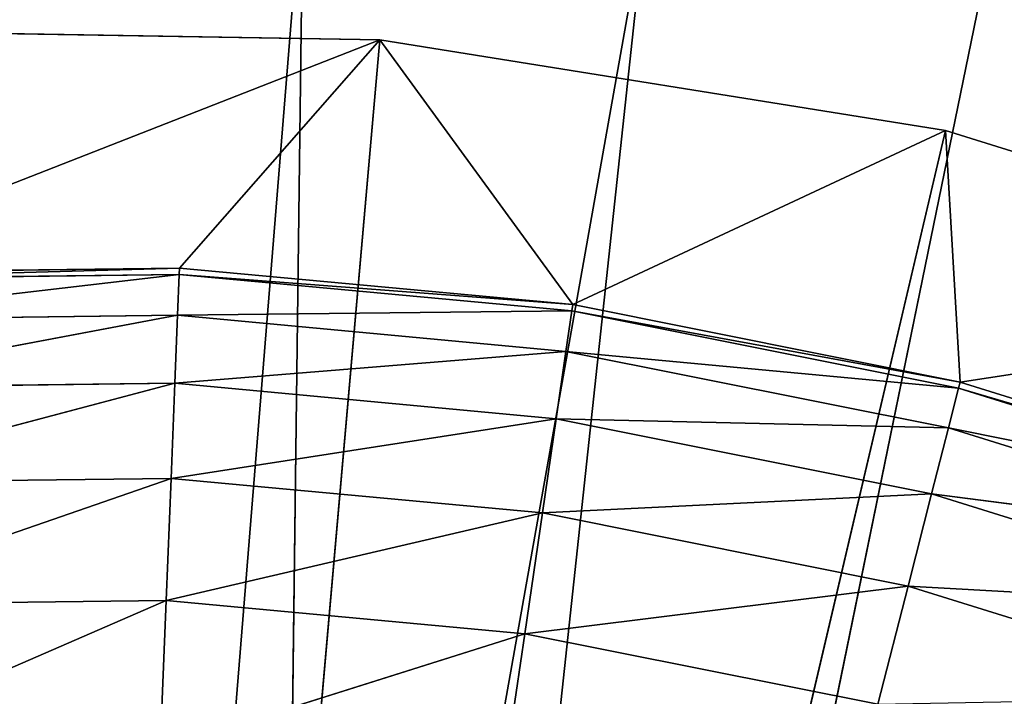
# Model space of a CAD drawing. Extents: x -629 to 424, y -11 to 55.
# Tile 608 of 656: x -176.18 to -170.04, y 48.31 to 52.53. Entities that reach past the tile are written whole.
import ezdxf

# ---------------------------------------------------------------- set-up
doc = ezdxf.new("R2010")
doc.units = 0
doc.header["$LTSCALE"] = 25.4
doc.layers.get('0').update_dxf_attribs({"color": 13, "linetype": 'CONTINUOUS'})

# ---------------------------------------------------------------- blocks, each defined once
blk = doc.blocks.new('IMBRIA-IV-9191-9192_STL_2')
at = {"color": 0}
for p, q in [((465.3627, 1317.5786, 63.854), (468.9292, 1317.5786, 63.7953)), ((465.3627, 1317.5786, 63.854), (468.9292, 1317.5786, 63.7953)), ((465.3627, 1317.5786, 63.854), (468.9292, 1316.5786, 63.7953)), ((465.3627, 1317.5786, 63.854), (468.9292, 1316.5786, 63.7953)), ((466.7355, 1317.5786, 38.8917), (472.451, 1317.5786, 63.2296)), ((468.9292, 1317.5786, 63.7953), (466.7355, 1317.5786, 38.8917)), ((468.9292, 1317.5786, 63.7953), (466.7355, 1317.5786, 38.8917)), ((466.7355, 1317.5786, 38.8917), (472.451, 1317.5786, 63.2296)), ((468.9292, 1317.5786, 63.7953), (472.451, 1317.5786, 63.2296)), ((468.9292, 1317.5786, 63.7953), (472.451, 1317.5786, 63.2296)), ((468.9292, 1317.5786, 63.7953), (472.451, 1316.5786, 63.2296)), ((468.9292, 1317.5786, 63.7953), (472.451, 1316.5786, 63.2296)), ((468.9292, 1317.5786, 63.7953), (468.9292, 1316.5786, 63.7953)), ((468.9292, 1317.5786, 63.7953), (468.9292, 1316.5786, 63.7953)), ((472.451, 1317.5786, 63.2296), (475.8565, 1317.5786, 62.1685)), ((472.451, 1317.5786, 63.2296), (475.8565, 1317.5786, 62.1685)), ((472.451, 1317.5786, 63.2296), (475.8565, 1316.5786, 62.1685)), ((472.451, 1317.5786, 63.2296), (475.8565, 1316.5786, 62.1685)), ((472.451, 1317.5786, 63.2296), (472.451, 1316.5786, 63.2296)), ((472.451, 1317.5786, 63.2296), (472.451, 1316.5786, 63.2296)), ((465.2217, 1316.5786, 62.3429), (468.9292, 1316.5786, 63.7953)), ((465.2217, 1316.5786, 62.3429), (467.6814, 1316.5786, 62.3727)), ((465.2217, 1316.5786, 62.3429), (468.9292, 1316.5786, 63.7953)), ((465.2217, 1316.5786, 62.3429), (467.6814, 1316.5786, 62.3727)), ((465.2243, 1315.9937, 62.3032), (467.6814, 1316.5786, 62.3727)), ((465.2243, 1315.9937, 62.3032), (467.6814, 1316.5786, 62.3727)), ((465.3627, 1316.5786, 63.854), (468.9292, 1316.5786, 63.7953)), ((465.3627, 1316.5786, 63.854), (468.9292, 1316.5786, 63.7953)), ((467.6814, 1316.5786, 62.3727), (467.6797, 1315.9937, 62.3329)), ((467.6797, 1315.9937, 62.3329), (470.1306, 1316.5786, 62.1452)), ((467.6814, 1316.5786, 62.3727), (467.6797, 1315.9937, 62.3329)), ((467.6797, 1315.9937, 62.3329), (470.1306, 1316.5786, 62.1452)), ((467.6814, 1316.5786, 62.3727), (468.9292, 1316.5786, 63.7953)), ((467.6814, 1316.5786, 62.3727), (468.9292, 1316.5786, 63.7953)), ((467.6814, 1316.5786, 62.3727), (470.1306, 1316.5786, 62.1452)), ((467.6814, 1316.5786, 62.3727), (470.1306, 1316.5786, 62.1452)), ((468.9292, 1316.5786, 63.7953), (472.451, 1316.5786, 63.2296)), ((470.1306, 1316.5786, 62.1452), (468.9292, 1316.5786, 63.7953)), ((470.1306, 1316.5786, 62.1452), (468.9292, 1316.5786, 63.7953)), ((468.9292, 1316.5786, 63.7953), (472.451, 1316.5786, 63.2296)), ((470.1248, 1315.9937, 62.1058), (470.1306, 1316.5786, 62.1452)), ((472.5427, 1316.5786, 61.6629), (470.1248, 1315.9937, 62.1058)), ((472.5427, 1316.5786, 61.6629), (470.1248, 1315.9937, 62.1058)), ((470.1248, 1315.9937, 62.1058), (470.1306, 1316.5786, 62.1452)), ((470.1306, 1316.5786, 62.1452), (472.451, 1316.5786, 63.2296)), ((470.1306, 1316.5786, 62.1452), (472.451, 1316.5786, 63.2296)), ((470.1306, 1316.5786, 62.1452), (472.5427, 1316.5786, 61.6629)), ((470.1306, 1316.5786, 62.1452), (472.5427, 1316.5786, 61.6629)), ((472.451, 1316.5786, 63.2296), (475.8565, 1316.5786, 62.1685)), ((472.5427, 1316.5786, 61.6629), (472.451, 1316.5786, 63.2296)), ((472.5427, 1316.5786, 61.6629), (472.451, 1316.5786, 63.2296)), ((472.451, 1316.5786, 63.2296), (475.8565, 1316.5786, 62.1685)), ((472.5427, 1316.5786, 61.6629), (472.5328, 1315.9937, 61.6243)), ((472.5328, 1315.9937, 61.6243), (474.8911, 1316.5786, 60.9311)), ((472.5328, 1315.9937, 61.6243), (474.8911, 1316.5786, 60.9311)), ((472.5427, 1316.5786, 61.6629), (472.5328, 1315.9937, 61.6243)), ((472.5427, 1316.5786, 61.6629), (475.8565, 1316.5786, 62.1685)), ((472.5427, 1316.5786, 61.6629), (475.8565, 1316.5786, 62.1685)), ((472.5427, 1316.5786, 61.6629), (474.8911, 1316.5786, 60.9311)), ((472.5427, 1316.5786, 61.6629), (474.8911, 1316.5786, 60.9311)), ((465.2243, 1315.9937, 62.3032), (467.6797, 1315.9937, 62.3329)), ((465.2243, 1315.9937, 62.3032), (467.6797, 1315.9937, 62.3329)), ((465.2407, 1313.8496, 62.0496), (467.6797, 1315.9937, 62.3329)), ((465.2407, 1313.8496, 62.0496), (467.6797, 1315.9937, 62.3329)), ((467.6695, 1313.8496, 62.079), (467.6797, 1315.9937, 62.3329)), ((467.6695, 1313.8496, 62.079), (467.6797, 1315.9937, 62.3329)), ((467.6695, 1313.8496, 62.079), (470.1248, 1315.9937, 62.1058)), ((467.6695, 1313.8496, 62.079), (470.1248, 1315.9937, 62.1058)), ((467.6797, 1315.9937, 62.3329), (470.1248, 1315.9937, 62.1058)), ((467.6797, 1315.9937, 62.3329), (470.1248, 1315.9937, 62.1058)), ((470.0882, 1313.8496, 61.8544), (470.1248, 1315.9937, 62.1058)), ((472.5328, 1315.9937, 61.6243), (470.0882, 1313.8496, 61.8544)), ((472.5328, 1315.9937, 61.6243), (470.0882, 1313.8496, 61.8544)), ((470.0882, 1313.8496, 61.8544), (470.1248, 1315.9937, 62.1058)), ((472.5328, 1315.9937, 61.6243), (470.1248, 1315.9937, 62.1058)), ((472.5328, 1315.9937, 61.6243), (470.1248, 1315.9937, 62.1058)), ((472.5328, 1315.9937, 61.6243), (472.47, 1313.8496, 61.3781)), ((472.47, 1313.8496, 61.3781), (474.8773, 1315.9937, 60.8938)), ((472.47, 1313.8496, 61.3781), (474.8773, 1315.9937, 60.8938)), ((472.5328, 1315.9937, 61.6243), (472.47, 1313.8496, 61.3781)), ((472.5328, 1315.9937, 61.6243), (474.8773, 1315.9937, 60.8938)), ((472.5328, 1315.9937, 61.6243), (474.8773, 1315.9937, 60.8938)), ((465.2407, 1313.8496, 62.0496), (467.6695, 1313.8496, 62.079)), ((465.2407, 1313.8496, 62.0496), (467.6695, 1313.8496, 62.079)), ((465.268, 1311.724, 61.6267), (467.6695, 1313.8496, 62.079)), ((465.268, 1311.724, 61.6267), (467.6695, 1313.8496, 62.079)), ((467.6525, 1311.724, 61.6556), (467.6695, 1313.8496, 62.079)), ((467.6525, 1311.724, 61.6556), (467.6695, 1313.8496, 62.079)), ((467.6525, 1311.724, 61.6556), (470.0882, 1313.8496, 61.8544)), ((467.6525, 1311.724, 61.6556), (470.0882, 1313.8496, 61.8544)), ((467.6695, 1313.8496, 62.079), (470.0882, 1313.8496, 61.8544)), ((467.6695, 1313.8496, 62.079), (470.0882, 1313.8496, 61.8544)), ((470.0269, 1311.724, 61.435), (470.0882, 1313.8496, 61.8544)), ((472.47, 1313.8496, 61.3781), (470.0269, 1311.724, 61.435)), ((472.47, 1313.8496, 61.3781), (470.0269, 1311.724, 61.435)), ((470.0269, 1311.724, 61.435), (470.0882, 1313.8496, 61.8544)), ((472.47, 1313.8496, 61.3781), (470.0882, 1313.8496, 61.8544)), ((472.47, 1313.8496, 61.3781), (470.0882, 1313.8496, 61.8544)), ((472.47, 1313.8496, 61.3781), (472.3653, 1311.724, 60.9675)), ((472.3653, 1311.724, 60.9675), (474.7891, 1313.8496, 60.6555)), ((472.3653, 1311.724, 60.9675), (474.7891, 1313.8496, 60.6555)), ((472.47, 1313.8496, 61.3781), (472.3653, 1311.724, 60.9675)), ((472.47, 1313.8496, 61.3781), (474.7891, 1313.8496, 60.6555)), ((472.47, 1313.8496, 61.3781), (474.7891, 1313.8496, 60.6555)), ((465.268, 1311.724, 61.6267), (467.6525, 1311.724, 61.6556)), ((465.268, 1311.724, 61.6267), (467.6525, 1311.724, 61.6556)), ((465.3062, 1309.6301, 61.0351), (467.6525, 1311.724, 61.6556)), ((465.3062, 1309.6301, 61.0351), (467.6525, 1311.724, 61.6556)), ((467.6286, 1309.6301, 61.0632), (467.6525, 1311.724, 61.6556)), ((467.6286, 1309.6301, 61.0632), (467.6525, 1311.724, 61.6556)), ((467.6286, 1309.6301, 61.0632), (470.0269, 1311.724, 61.435)), ((467.6286, 1309.6301, 61.0632), (470.0269, 1311.724, 61.435)), ((467.6525, 1311.724, 61.6556), (470.0269, 1311.724, 61.435)), ((467.6525, 1311.724, 61.6556), (470.0269, 1311.724, 61.435)), ((469.9413, 1309.6301, 60.8483), (470.0269, 1311.724, 61.435)), ((472.3653, 1311.724, 60.9675), (469.9413, 1309.6301, 60.8483)), ((472.3653, 1311.724, 60.9675), (469.9413, 1309.6301, 60.8483)), ((469.9413, 1309.6301, 60.8483), (470.0269, 1311.724, 61.435)), ((472.3653, 1311.724, 60.9675), (470.0269, 1311.724, 61.435)), ((472.3653, 1311.724, 60.9675), (470.0269, 1311.724, 61.435)), ((472.3653, 1311.724, 60.9675), (472.2188, 1309.6301, 60.393)), ((472.2188, 1309.6301, 60.393), (474.642, 1311.724, 60.2581)), ((472.2188, 1309.6301, 60.393), (474.642, 1311.724, 60.2581)), ((472.3653, 1311.724, 60.9675), (472.2188, 1309.6301, 60.393)), ((472.3653, 1311.724, 60.9675), (474.642, 1311.724, 60.2581)), ((472.3653, 1311.724, 60.9675), (474.642, 1311.724, 60.2581)), ((465.3062, 1309.6301, 61.0351), (467.6286, 1309.6301, 61.0632)), ((465.3062, 1309.6301, 61.0351), (467.6286, 1309.6301, 61.0632)), ((465.3551, 1307.582, 60.2764), (467.6286, 1309.6301, 61.0632)), ((465.3551, 1307.582, 60.2764), (467.6286, 1309.6301, 61.0632)), ((467.598, 1307.582, 60.3035), (467.6286, 1309.6301, 61.0632)), ((467.598, 1307.582, 60.3035), (467.6286, 1309.6301, 61.0632)), ((467.598, 1307.582, 60.3035), (469.9413, 1309.6301, 60.8483)), ((467.598, 1307.582, 60.3035), (469.9413, 1309.6301, 60.8483)), ((467.6286, 1309.6301, 61.0632), (469.9413, 1309.6301, 60.8483)), ((467.6286, 1309.6301, 61.0632), (469.9413, 1309.6301, 60.8483)), ((469.8314, 1307.582, 60.0961), (469.9413, 1309.6301, 60.8483)), ((472.2188, 1309.6301, 60.393), (469.8314, 1307.582, 60.0961)), ((472.2188, 1309.6301, 60.393), (469.8314, 1307.582, 60.0961)), ((469.8314, 1307.582, 60.0961), (469.9413, 1309.6301, 60.8483)), ((472.2188, 1309.6301, 60.393), (469.9413, 1309.6301, 60.8483)), ((472.2188, 1309.6301, 60.393), (469.9413, 1309.6301, 60.8483)), ((472.2188, 1309.6301, 60.393), (472.0309, 1307.582, 59.6563)), ((472.2188, 1309.6301, 60.393), (472.0309, 1307.582, 59.6563)), ((472.2188, 1309.6301, 60.393), (474.4362, 1309.6301, 59.702)), ((472.2188, 1309.6301, 60.393), (474.4362, 1309.6301, 59.702)), ((465.3551, 1307.582, 60.2764), (467.598, 1307.582, 60.3035)), ((465.3551, 1307.582, 60.2764), (467.598, 1307.582, 60.3035)), ((465.4147, 1305.5934, 59.3538), (467.598, 1307.582, 60.3035)), ((465.4147, 1305.5934, 59.3538), (467.598, 1307.582, 60.3035)), ((467.5608, 1305.5934, 59.3798), (467.598, 1307.582, 60.3035)), ((467.5608, 1305.5934, 59.3798), (467.598, 1307.582, 60.3035)), ((467.5608, 1305.5934, 59.3798), (469.8314, 1307.582, 60.0961)), ((467.5608, 1305.5934, 59.3798), (469.8314, 1307.582, 60.0961)), ((467.598, 1307.582, 60.3035), (469.8314, 1307.582, 60.0961)), ((467.598, 1307.582, 60.3035), (469.8314, 1307.582, 60.0961)), ((469.6979, 1305.5934, 59.1812), (469.8314, 1307.582, 60.0961)), ((469.6979, 1305.5934, 59.1812), (469.8314, 1307.582, 60.0961)), ((472.0309, 1307.582, 59.6563), (469.8314, 1307.582, 60.0961)), ((472.0309, 1307.582, 59.6563), (469.8314, 1307.582, 60.0961))]:
    blk.add_line(p, q, dxfattribs=at)
at = {"color": 44}
for p, q in [((468.4503, 1258.295, 64.8351), (466.6358, 1258.295, 42.3903)), ((468.4503, 1258.295, 64.8351), (466.6358, 1258.295, 42.3903)), ((468.4503, 1258.295, 64.8351), (468.1637, 1258.295, 42.0871)), ((468.4503, 1258.295, 64.8351), (468.1637, 1258.295, 42.0871)), ((472.697, 1258.295, 64.199), (468.1637, 1258.295, 42.0871)), ((472.697, 1258.295, 64.199), (468.1637, 1258.295, 42.0871)), ((470.5868, 1257.295, 64.6049), (466.6358, 1257.295, 42.3903)), ((470.5868, 1257.295, 64.6049), (466.6358, 1257.295, 42.3903)), ((470.5868, 1257.295, 64.6049), (468.1637, 1257.295, 42.0871)), ((470.5868, 1257.295, 64.6049), (468.1637, 1257.295, 42.0871))]:
    blk.add_line(p, q, dxfattribs=at)
mesh = blk.add_polyface(dxfattribs=at)
corners = [(473.3243, 1352.295, 65.5907), (476.7812, 1352.295, 62.8726), (472.697, 1352.295, 64.199)]
mesh.append_faces([[corners[k] for k in face] for face in [(0, 1, 2)]], dxfattribs={"color": 44})
mesh = blk.add_polyface(dxfattribs=at)
corners = [(476.7812, 1258.295, 62.8726), (472.697, 1258.295, 64.199), (472.697, 1352.295, 64.199)]
mesh.append_faces([[corners[k] for k in face] for face in [(0, 1, 2)]], dxfattribs={"color": 44})
mesh = blk.add_polyface(dxfattribs=at)
corners = [(476.7812, 1258.295, 62.8726), (472.697, 1352.295, 64.199), (476.7812, 1352.295, 62.8726)]
mesh.append_faces([[corners[k] for k in face] for face in [(0, 1, 2)]], dxfattribs={"color": 44})
at = {"color": 0}
mesh = blk.add_polyface(dxfattribs=at)
corners = [(455.1171, 1317.5786, 61.0279), (466.7355, 1317.5786, 38.8917), (452.085, 1317.5786, 59.1491)]
mesh.append_faces([[corners[k] for k in face] for face in [(0, 1, 2)]], dxfattribs={"color": 0})
mesh = blk.add_polyface(dxfattribs=at)
corners = [(458.3856, 1317.5786, 62.4561), (466.7355, 1317.5786, 38.8917), (455.1171, 1317.5786, 61.0279)]
mesh.append_faces([[corners[k] for k in face] for face in [(0, 1, 2)]], dxfattribs={"color": 0})
mesh = blk.add_polyface(dxfattribs=at)
corners = [(461.8242, 1317.5786, 63.4045), (466.7355, 1317.5786, 38.8917), (458.3856, 1317.5786, 62.4561)]
mesh.append_faces([[corners[k] for k in face] for face in [(0, 1, 2)]], dxfattribs={"color": 0})
mesh = blk.add_polyface(dxfattribs=at)
corners = [(465.3627, 1317.5786, 63.854), (466.7355, 1317.5786, 38.8917), (461.8242, 1317.5786, 63.4045)]
mesh.append_faces([[corners[k] for k in face] for face in [(0, 1, 2)]], dxfattribs={"color": 0})
mesh = blk.add_polyface(dxfattribs=at)
corners = [(465.3627, 1317.5786, 63.854), (468.9292, 1317.5786, 63.7953), (466.7355, 1317.5786, 38.8917)]
mesh.append_faces([[corners[k] for k in face] for face in [(0, 1, 2)]], dxfattribs={"color": 0})
mesh = blk.add_polyface(dxfattribs=at)
corners = [(468.9292, 1317.5786, 63.7953), (465.3627, 1317.5786, 63.854), (468.9292, 1316.5786, 63.7953)]
mesh.append_faces([[corners[k] for k in face] for face in [(0, 1, 2)]], dxfattribs={"color": 0})
mesh = blk.add_polyface(dxfattribs=at)
corners = [(468.9292, 1316.5786, 63.7953), (465.3627, 1317.5786, 63.854), (465.3627, 1316.5786, 63.854)]
mesh.append_faces([[corners[k] for k in face] for face in [(0, 1, 2)]], dxfattribs={"color": 0})
mesh = blk.add_polyface(dxfattribs=at)
corners = [(472.451, 1317.5786, 63.2296), (475.8565, 1317.5786, 62.1685), (466.7355, 1317.5786, 38.8917)]
mesh.append_faces([[corners[k] for k in face] for face in [(0, 1, 2)]], dxfattribs={"color": 0})
mesh = blk.add_polyface(dxfattribs=at)
corners = [(475.8565, 1317.5786, 62.1685), (479.0763, 1317.5786, 60.6335), (466.7355, 1317.5786, 38.8917)]
mesh.append_faces([[corners[k] for k in face] for face in [(0, 1, 2)]], dxfattribs={"color": 0})
mesh = blk.add_polyface(dxfattribs=at)
corners = [(479.0763, 1317.5786, 60.6335), (482.0448, 1317.5786, 58.6559), (466.7355, 1317.5786, 38.8917)]
mesh.append_faces([[corners[k] for k in face] for face in [(0, 1, 2)]], dxfattribs={"color": 0})
mesh = blk.add_polyface(dxfattribs=at)
corners = [(468.9292, 1317.5786, 63.7953), (472.451, 1317.5786, 63.2296), (466.7355, 1317.5786, 38.8917)]
mesh.append_faces([[corners[k] for k in face] for face in [(0, 1, 2)]], dxfattribs={"color": 0})
mesh = blk.add_polyface(dxfattribs=at)
corners = [(472.451, 1317.5786, 63.2296), (468.9292, 1317.5786, 63.7953), (472.451, 1316.5786, 63.2296)]
mesh.append_faces([[corners[k] for k in face] for face in [(0, 1, 2)]], dxfattribs={"color": 0})
mesh = blk.add_polyface(dxfattribs=at)
corners = [(472.451, 1316.5786, 63.2296), (468.9292, 1317.5786, 63.7953), (468.9292, 1316.5786, 63.7953)]
mesh.append_faces([[corners[k] for k in face] for face in [(0, 1, 2)]], dxfattribs={"color": 0})
mesh = blk.add_polyface(dxfattribs=at)
corners = [(475.8565, 1317.5786, 62.1685), (472.451, 1317.5786, 63.2296), (475.8565, 1316.5786, 62.1685)]
mesh.append_faces([[corners[k] for k in face] for face in [(0, 1, 2)]], dxfattribs={"color": 0})
mesh = blk.add_polyface(dxfattribs=at)
corners = [(475.8565, 1316.5786, 62.1685), (472.451, 1317.5786, 63.2296), (472.451, 1316.5786, 63.2296)]
mesh.append_faces([[corners[k] for k in face] for face in [(0, 1, 2)]], dxfattribs={"color": 0})
mesh = blk.add_polyface(dxfattribs=at)
corners = [(465.3627, 1316.5786, 63.854), (465.2217, 1316.5786, 62.3429), (468.9292, 1316.5786, 63.7953)]
mesh.append_faces([[corners[k] for k in face] for face in [(0, 1, 2)]], dxfattribs={"color": 0})
mesh = blk.add_polyface(dxfattribs=at)
corners = [(468.9292, 1316.5786, 63.7953), (465.2217, 1316.5786, 62.3429), (467.6814, 1316.5786, 62.3727)]
mesh.append_faces([[corners[k] for k in face] for face in [(0, 1, 2)]], dxfattribs={"color": 0})
mesh = blk.add_polyface(dxfattribs=at)
corners = [(467.6814, 1316.5786, 62.3727), (465.2217, 1316.5786, 62.3429), (465.2243, 1315.9937, 62.3032)]
mesh.append_faces([[corners[k] for k in face] for face in [(0, 1, 2)]], dxfattribs={"color": 0})
mesh = blk.add_polyface(dxfattribs=at)
corners = [(467.6814, 1316.5786, 62.3727), (465.2243, 1315.9937, 62.3032), (467.6797, 1315.9937, 62.3329)]
mesh.append_faces([[corners[k] for k in face] for face in [(0, 1, 2)]], dxfattribs={"color": 0})
mesh = blk.add_polyface(dxfattribs=at)
corners = [(470.1306, 1316.5786, 62.1452), (467.6814, 1316.5786, 62.3727), (467.6797, 1315.9937, 62.3329)]
mesh.append_faces([[corners[k] for k in face] for face in [(0, 1, 2)]], dxfattribs={"color": 0})
mesh = blk.add_polyface(dxfattribs=at)
corners = [(470.1306, 1316.5786, 62.1452), (467.6797, 1315.9937, 62.3329), (470.1248, 1315.9937, 62.1058)]
mesh.append_faces([[corners[k] for k in face] for face in [(0, 1, 2)]], dxfattribs={"color": 0})
mesh = blk.add_polyface(dxfattribs=at)
corners = [(468.9292, 1316.5786, 63.7953), (467.6814, 1316.5786, 62.3727), (470.1306, 1316.5786, 62.1452)]
mesh.append_faces([[corners[k] for k in face] for face in [(0, 1, 2)]], dxfattribs={"color": 0})
mesh = blk.add_polyface(dxfattribs=at)
corners = [(468.9292, 1316.5786, 63.7953), (470.1306, 1316.5786, 62.1452), (472.451, 1316.5786, 63.2296)]
mesh.append_faces([[corners[k] for k in face] for face in [(0, 1, 2)]], dxfattribs={"color": 0})
mesh = blk.add_polyface(dxfattribs=at)
corners = [(472.5427, 1316.5786, 61.6629), (470.1248, 1315.9937, 62.1058), (472.5328, 1315.9937, 61.6243)]
mesh.append_faces([[corners[k] for k in face] for face in [(0, 1, 2)]], dxfattribs={"color": 0})
mesh = blk.add_polyface(dxfattribs=at)
corners = [(472.5427, 1316.5786, 61.6629), (470.1306, 1316.5786, 62.1452), (470.1248, 1315.9937, 62.1058)]
mesh.append_faces([[corners[k] for k in face] for face in [(0, 1, 2)]], dxfattribs={"color": 0})
mesh = blk.add_polyface(dxfattribs=at)
corners = [(472.451, 1316.5786, 63.2296), (470.1306, 1316.5786, 62.1452), (472.5427, 1316.5786, 61.6629)]
mesh.append_faces([[corners[k] for k in face] for face in [(0, 1, 2)]], dxfattribs={"color": 0})
mesh = blk.add_polyface(dxfattribs=at)
corners = [(472.451, 1316.5786, 63.2296), (472.5427, 1316.5786, 61.6629), (475.8565, 1316.5786, 62.1685)]
mesh.append_faces([[corners[k] for k in face] for face in [(0, 1, 2)]], dxfattribs={"color": 0})
mesh = blk.add_polyface(dxfattribs=at)
corners = [(474.8911, 1316.5786, 60.9311), (472.5427, 1316.5786, 61.6629), (472.5328, 1315.9937, 61.6243)]
mesh.append_faces([[corners[k] for k in face] for face in [(0, 1, 2)]], dxfattribs={"color": 0})
mesh = blk.add_polyface(dxfattribs=at)
corners = [(474.8911, 1316.5786, 60.9311), (472.5328, 1315.9937, 61.6243), (474.8773, 1315.9937, 60.8938)]
mesh.append_faces([[corners[k] for k in face] for face in [(0, 1, 2)]], dxfattribs={"color": 0})
mesh = blk.add_polyface(dxfattribs=at)
corners = [(475.8565, 1316.5786, 62.1685), (472.5427, 1316.5786, 61.6629), (474.8911, 1316.5786, 60.9311)]
mesh.append_faces([[corners[k] for k in face] for face in [(0, 1, 2)]], dxfattribs={"color": 0})
mesh = blk.add_polyface(dxfattribs=at)
corners = [(467.6797, 1315.9937, 62.3329), (465.2243, 1315.9937, 62.3032), (465.2407, 1313.8496, 62.0496)]
mesh.append_faces([[corners[k] for k in face] for face in [(0, 1, 2)]], dxfattribs={"color": 0})
mesh = blk.add_polyface(dxfattribs=at)
corners = [(467.6797, 1315.9937, 62.3329), (465.2407, 1313.8496, 62.0496), (467.6695, 1313.8496, 62.079)]
mesh.append_faces([[corners[k] for k in face] for face in [(0, 1, 2)]], dxfattribs={"color": 0})
mesh = blk.add_polyface(dxfattribs=at)
corners = [(470.1248, 1315.9937, 62.1058), (467.6797, 1315.9937, 62.3329), (467.6695, 1313.8496, 62.079)]
mesh.append_faces([[corners[k] for k in face] for face in [(0, 1, 2)]], dxfattribs={"color": 0})
mesh = blk.add_polyface(dxfattribs=at)
corners = [(470.1248, 1315.9937, 62.1058), (467.6695, 1313.8496, 62.079), (470.0882, 1313.8496, 61.8544)]
mesh.append_faces([[corners[k] for k in face] for face in [(0, 1, 2)]], dxfattribs={"color": 0})
mesh = blk.add_polyface(dxfattribs=at)
corners = [(472.5328, 1315.9937, 61.6243), (470.0882, 1313.8496, 61.8544), (472.47, 1313.8496, 61.3781)]
mesh.append_faces([[corners[k] for k in face] for face in [(0, 1, 2)]], dxfattribs={"color": 0})
mesh = blk.add_polyface(dxfattribs=at)
corners = [(472.5328, 1315.9937, 61.6243), (470.1248, 1315.9937, 62.1058), (470.0882, 1313.8496, 61.8544)]
mesh.append_faces([[corners[k] for k in face] for face in [(0, 1, 2)]], dxfattribs={"color": 0})
mesh = blk.add_polyface(dxfattribs=at)
corners = [(474.8773, 1315.9937, 60.8938), (472.5328, 1315.9937, 61.6243), (472.47, 1313.8496, 61.3781)]
mesh.append_faces([[corners[k] for k in face] for face in [(0, 1, 2)]], dxfattribs={"color": 0})
mesh = blk.add_polyface(dxfattribs=at)
corners = [(474.8773, 1315.9937, 60.8938), (472.47, 1313.8496, 61.3781), (474.7891, 1313.8496, 60.6555)]
mesh.append_faces([[corners[k] for k in face] for face in [(0, 1, 2)]], dxfattribs={"color": 0})
mesh = blk.add_polyface(dxfattribs=at)
corners = [(467.6695, 1313.8496, 62.079), (465.2407, 1313.8496, 62.0496), (465.268, 1311.724, 61.6267)]
mesh.append_faces([[corners[k] for k in face] for face in [(0, 1, 2)]], dxfattribs={"color": 0})
mesh = blk.add_polyface(dxfattribs=at)
corners = [(467.6695, 1313.8496, 62.079), (465.268, 1311.724, 61.6267), (467.6525, 1311.724, 61.6556)]
mesh.append_faces([[corners[k] for k in face] for face in [(0, 1, 2)]], dxfattribs={"color": 0})
mesh = blk.add_polyface(dxfattribs=at)
corners = [(470.0882, 1313.8496, 61.8544), (467.6695, 1313.8496, 62.079), (467.6525, 1311.724, 61.6556)]
mesh.append_faces([[corners[k] for k in face] for face in [(0, 1, 2)]], dxfattribs={"color": 0})
mesh = blk.add_polyface(dxfattribs=at)
corners = [(470.0882, 1313.8496, 61.8544), (467.6525, 1311.724, 61.6556), (470.0269, 1311.724, 61.435)]
mesh.append_faces([[corners[k] for k in face] for face in [(0, 1, 2)]], dxfattribs={"color": 0})
mesh = blk.add_polyface(dxfattribs=at)
corners = [(472.47, 1313.8496, 61.3781), (470.0269, 1311.724, 61.435), (472.3653, 1311.724, 60.9675)]
mesh.append_faces([[corners[k] for k in face] for face in [(0, 1, 2)]], dxfattribs={"color": 0})
mesh = blk.add_polyface(dxfattribs=at)
corners = [(472.47, 1313.8496, 61.3781), (470.0882, 1313.8496, 61.8544), (470.0269, 1311.724, 61.435)]
mesh.append_faces([[corners[k] for k in face] for face in [(0, 1, 2)]], dxfattribs={"color": 0})
mesh = blk.add_polyface(dxfattribs=at)
corners = [(474.7891, 1313.8496, 60.6555), (472.47, 1313.8496, 61.3781), (472.3653, 1311.724, 60.9675)]
mesh.append_faces([[corners[k] for k in face] for face in [(0, 1, 2)]], dxfattribs={"color": 0})
mesh = blk.add_polyface(dxfattribs=at)
corners = [(474.7891, 1313.8496, 60.6555), (472.3653, 1311.724, 60.9675), (474.642, 1311.724, 60.2581)]
mesh.append_faces([[corners[k] for k in face] for face in [(0, 1, 2)]], dxfattribs={"color": 0})
mesh = blk.add_polyface(dxfattribs=at)
corners = [(467.6525, 1311.724, 61.6556), (465.268, 1311.724, 61.6267), (465.3062, 1309.6301, 61.0351)]
mesh.append_faces([[corners[k] for k in face] for face in [(0, 1, 2)]], dxfattribs={"color": 0})
mesh = blk.add_polyface(dxfattribs=at)
corners = [(467.6525, 1311.724, 61.6556), (465.3062, 1309.6301, 61.0351), (467.6286, 1309.6301, 61.0632)]
mesh.append_faces([[corners[k] for k in face] for face in [(0, 1, 2)]], dxfattribs={"color": 0})
mesh = blk.add_polyface(dxfattribs=at)
corners = [(470.0269, 1311.724, 61.435), (467.6525, 1311.724, 61.6556), (467.6286, 1309.6301, 61.0632)]
mesh.append_faces([[corners[k] for k in face] for face in [(0, 1, 2)]], dxfattribs={"color": 0})
mesh = blk.add_polyface(dxfattribs=at)
corners = [(470.0269, 1311.724, 61.435), (467.6286, 1309.6301, 61.0632), (469.9413, 1309.6301, 60.8483)]
mesh.append_faces([[corners[k] for k in face] for face in [(0, 1, 2)]], dxfattribs={"color": 0})
mesh = blk.add_polyface(dxfattribs=at)
corners = [(472.3653, 1311.724, 60.9675), (469.9413, 1309.6301, 60.8483), (472.2188, 1309.6301, 60.393)]
mesh.append_faces([[corners[k] for k in face] for face in [(0, 1, 2)]], dxfattribs={"color": 0})
mesh = blk.add_polyface(dxfattribs=at)
corners = [(472.3653, 1311.724, 60.9675), (470.0269, 1311.724, 61.435), (469.9413, 1309.6301, 60.8483)]
mesh.append_faces([[corners[k] for k in face] for face in [(0, 1, 2)]], dxfattribs={"color": 0})
mesh = blk.add_polyface(dxfattribs=at)
corners = [(474.642, 1311.724, 60.2581), (472.3653, 1311.724, 60.9675), (472.2188, 1309.6301, 60.393)]
mesh.append_faces([[corners[k] for k in face] for face in [(0, 1, 2)]], dxfattribs={"color": 0})
mesh = blk.add_polyface(dxfattribs=at)
corners = [(474.642, 1311.724, 60.2581), (472.2188, 1309.6301, 60.393), (474.4362, 1309.6301, 59.702)]
mesh.append_faces([[corners[k] for k in face] for face in [(0, 1, 2)]], dxfattribs={"color": 0})
mesh = blk.add_polyface(dxfattribs=at)
corners = [(467.6286, 1309.6301, 61.0632), (465.3062, 1309.6301, 61.0351), (465.3551, 1307.582, 60.2764)]
mesh.append_faces([[corners[k] for k in face] for face in [(0, 1, 2)]], dxfattribs={"color": 0})
mesh = blk.add_polyface(dxfattribs=at)
corners = [(467.6286, 1309.6301, 61.0632), (465.3551, 1307.582, 60.2764), (467.598, 1307.582, 60.3035)]
mesh.append_faces([[corners[k] for k in face] for face in [(0, 1, 2)]], dxfattribs={"color": 0})
mesh = blk.add_polyface(dxfattribs=at)
corners = [(469.9413, 1309.6301, 60.8483), (467.6286, 1309.6301, 61.0632), (467.598, 1307.582, 60.3035)]
mesh.append_faces([[corners[k] for k in face] for face in [(0, 1, 2)]], dxfattribs={"color": 0})
mesh = blk.add_polyface(dxfattribs=at)
corners = [(469.9413, 1309.6301, 60.8483), (467.598, 1307.582, 60.3035), (469.8314, 1307.582, 60.0961)]
mesh.append_faces([[corners[k] for k in face] for face in [(0, 1, 2)]], dxfattribs={"color": 0})
mesh = blk.add_polyface(dxfattribs=at)
corners = [(472.2188, 1309.6301, 60.393), (469.8314, 1307.582, 60.0961), (472.0309, 1307.582, 59.6563)]
mesh.append_faces([[corners[k] for k in face] for face in [(0, 1, 2)]], dxfattribs={"color": 0})
mesh = blk.add_polyface(dxfattribs=at)
corners = [(472.2188, 1309.6301, 60.393), (469.9413, 1309.6301, 60.8483), (469.8314, 1307.582, 60.0961)]
mesh.append_faces([[corners[k] for k in face] for face in [(0, 1, 2)]], dxfattribs={"color": 0})
mesh = blk.add_polyface(dxfattribs=at)
corners = [(474.4362, 1309.6301, 59.702), (472.2188, 1309.6301, 60.393), (472.0309, 1307.582, 59.6563)]
mesh.append_faces([[corners[k] for k in face] for face in [(0, 1, 2)]], dxfattribs={"color": 0})
mesh = blk.add_polyface(dxfattribs=at)
corners = [(467.598, 1307.582, 60.3035), (465.3551, 1307.582, 60.2764), (465.4147, 1305.5934, 59.3538)]
mesh.append_faces([[corners[k] for k in face] for face in [(0, 1, 2)]], dxfattribs={"color": 0})
mesh = blk.add_polyface(dxfattribs=at)
corners = [(467.598, 1307.582, 60.3035), (465.4147, 1305.5934, 59.3538), (467.5608, 1305.5934, 59.3798)]
mesh.append_faces([[corners[k] for k in face] for face in [(0, 1, 2)]], dxfattribs={"color": 0})
mesh = blk.add_polyface(dxfattribs=at)
corners = [(469.8314, 1307.582, 60.0961), (467.598, 1307.582, 60.3035), (467.5608, 1305.5934, 59.3798)]
mesh.append_faces([[corners[k] for k in face] for face in [(0, 1, 2)]], dxfattribs={"color": 0})
mesh = blk.add_polyface(dxfattribs=at)
corners = [(469.8314, 1307.582, 60.0961), (467.5608, 1305.5934, 59.3798), (469.6979, 1305.5934, 59.1812)]
mesh.append_faces([[corners[k] for k in face] for face in [(0, 1, 2)]], dxfattribs={"color": 0})
mesh = blk.add_polyface(dxfattribs=at)
corners = [(472.0309, 1307.582, 59.6563), (469.8314, 1307.582, 60.0961), (469.6979, 1305.5934, 59.1812)]
mesh.append_faces([[corners[k] for k in face] for face in [(0, 1, 2)]], dxfattribs={"color": 0})
at = {"color": 44}
mesh = blk.add_polyface(dxfattribs=at)
corners = [(468.4503, 1258.295, 64.8351), (466.6358, 1258.295, 42.3903), (464.1567, 1258.295, 64.7635)]
mesh.append_faces([[corners[k] for k in face] for face in [(0, 1, 2)]], dxfattribs={"color": 44})
mesh = blk.add_polyface(dxfattribs=at)
corners = [(468.4503, 1258.295, 64.8351), (468.1637, 1258.295, 42.0871), (466.6358, 1258.295, 42.3903)]
mesh.append_faces([[corners[k] for k in face] for face in [(0, 1, 2)]], dxfattribs={"color": 44})
mesh = blk.add_polyface(dxfattribs=at)
corners = [(476.7812, 1258.295, 62.8726), (480.5913, 1258.295, 60.8921), (468.1637, 1258.295, 42.0871)]
mesh.append_faces([[corners[k] for k in face] for face in [(0, 1, 2)]], dxfattribs={"color": 44})
mesh = blk.add_polyface(dxfattribs=at)
corners = [(480.5913, 1258.295, 60.8921), (484.0234, 1258.295, 58.3115), (468.1637, 1258.295, 42.0871)]
mesh.append_faces([[corners[k] for k in face] for face in [(0, 1, 2)]], dxfattribs={"color": 44})
mesh = blk.add_polyface(dxfattribs=at)
corners = [(468.4503, 1258.295, 64.8351), (472.697, 1258.295, 64.199), (468.1637, 1258.295, 42.0871)]
mesh.append_faces([[corners[k] for k in face] for face in [(0, 1, 2)]], dxfattribs={"color": 44})
mesh = blk.add_polyface(dxfattribs=at)
corners = [(472.697, 1258.295, 64.199), (476.7812, 1258.295, 62.8726), (468.1637, 1258.295, 42.0871)]
mesh.append_faces([[corners[k] for k in face] for face in [(0, 1, 2)]], dxfattribs={"color": 44})
mesh = blk.add_polyface(dxfattribs=at)
corners = [(466.302, 1257.295, 64.8881), (466.6358, 1257.295, 42.3903), (470.5868, 1257.295, 64.6049)]
mesh.append_faces([[corners[k] for k in face] for face in [(0, 1, 2)]], dxfattribs={"color": 44})
mesh = blk.add_polyface(dxfattribs=at)
corners = [(470.5868, 1257.295, 64.6049), (466.6358, 1257.295, 42.3903), (468.1637, 1257.295, 42.0871)]
mesh.append_faces([[corners[k] for k in face] for face in [(0, 1, 2)]], dxfattribs={"color": 44})
mesh = blk.add_polyface(dxfattribs=at)
corners = [(478.7272, 1257.295, 61.9612), (468.1637, 1257.295, 42.0871), (482.3607, 1257.295, 59.6728)]
mesh.append_faces([[corners[k] for k in face] for face in [(0, 1, 2)]], dxfattribs={"color": 44})
mesh = blk.add_polyface(dxfattribs=at)
corners = [(474.7665, 1257.295, 63.6203), (468.1637, 1257.295, 42.0871), (478.7272, 1257.295, 61.9612)]
mesh.append_faces([[corners[k] for k in face] for face in [(0, 1, 2)]], dxfattribs={"color": 44})
mesh = blk.add_polyface(dxfattribs=at)
corners = [(470.5868, 1257.295, 64.6049), (468.1637, 1257.295, 42.0871), (474.7665, 1257.295, 63.6203)]
mesh.append_faces([[corners[k] for k in face] for face in [(0, 1, 2)]], dxfattribs={"color": 44})
mesh = blk.add_polyface(dxfattribs=at)
corners = [(474.7665, 1254.295, 63.6203), (470.5868, 1254.295, 64.6049), (470.5868, 1257.295, 64.6049)]
mesh.append_faces([[corners[k] for k in face] for face in [(0, 1, 2)]], dxfattribs={"color": 44})
mesh = blk.add_polyface(dxfattribs=at)
corners = [(474.7665, 1254.295, 63.6203), (470.5868, 1257.295, 64.6049), (474.7665, 1257.295, 63.6203)]
mesh.append_faces([[corners[k] for k in face] for face in [(0, 1, 2)]], dxfattribs={"color": 44})
mesh = blk.add_polyface(dxfattribs=at)
corners = [(473.3243, 1254.295, 65.5907), (470.5868, 1254.295, 64.6049), (474.7665, 1254.295, 63.6203)]
mesh.append_faces([[corners[k] for k in face] for face in [(0, 1, 2)]], dxfattribs={"color": 44})

msp = doc.modelspace()

# ---------------------------------------------------------------- block references
at = {"color": 0, "extrusion": (0, 1, -2.77556e-16), "rotation": 180}
msp.add_blockref('IMBRIA-IV-9191-9192_STL_2', (642.8626, 2616.0182, -11.3917), dxfattribs=at)

doc.saveas('drawing.dxf')
